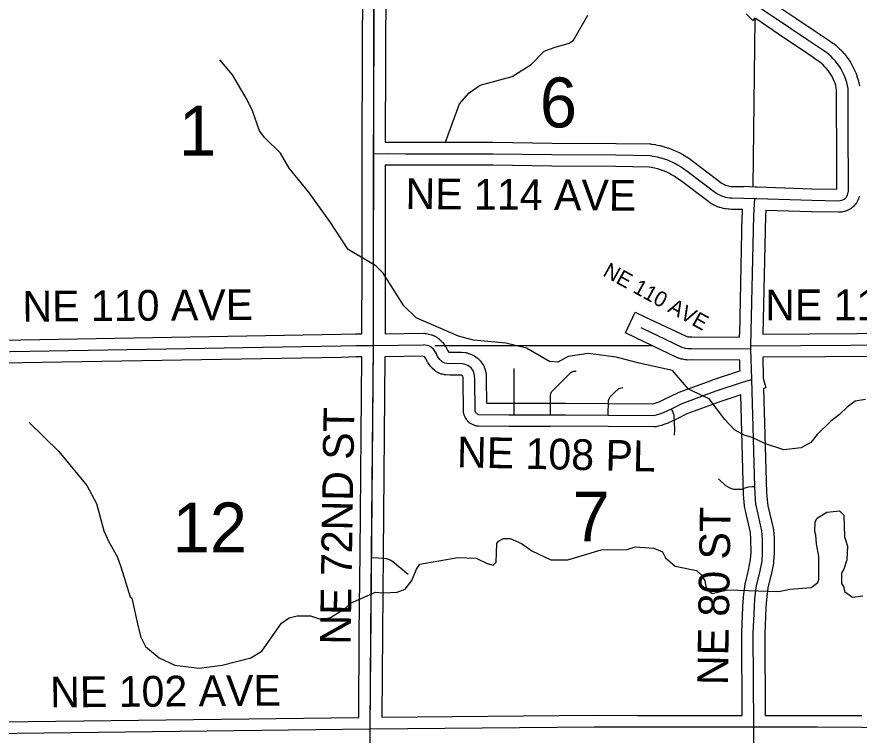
# Model space of a CAD drawing. Extents: x -1403959 to 81668, y -1400582 to 11018.
# Drawn here: x 7880.3 to 8092.3, y 9302.1 to 9483 of the extents above; entities that cross this region are included whole.
import ezdxf

# ---------------------------------------------------------------- set-up
doc = ezdxf.new("R2010")
doc.units = 0
for name, color, linetype in [('tdCiCityDivCarto', 7, 'Continuous'), ('tdCiCoBndryTxt', 7, 'Continuous'), ('tdCiCorpBndryTxt', 7, 'Continuous'), ('tdCiMapFrame', 7, 'Continuous'), ('tdCiRROwnerTxt', 7, 'Continuous'), ('tdCiSectLine', 7, 'Continuous'), ('tdCiUABTitleFrame', 7, 'Continuous'), ('tdCoCityStreetMajor', 7, 'Continuous'), ('tdCoClipBndry', 7, 'Continuous'), ('tdCoSectLinePart', 7, 'Continuous'), ('tdCoSectNmbr', 7, 'Continuous'), ('tdCoSurfBitum', 7, 'Continuous')]:
    doc.layers.add(name, color=color, linetype=linetype)

msp = doc.modelspace()

# ---------------------------------------------------------------- linework, layer by layer
at = {"layer": 'tdCiCityDivCarto'}
for points in [[(8005.44, 9382.78), (8005.44, 9393.11), (8005.44, 9394.44)], [(8014.62, 9382.78), (8014.64, 9387.58), (8014.75, 9388.13), (8014.9, 9388.56), (8015.53, 9389.27), (8019.71, 9393.46), (8019.98, 9393.59), (8020.25, 9393.69), (8020.54, 9393.75), (8020.83, 9393.77), (8021.12, 9393.75)], [(8029.18, 9382.72), (8029.24, 9386.36), (8029.36, 9386.85), (8029.61, 9387.32), (8031.29, 9389.01), (8031.57, 9389.21), (8031.86, 9389.38), (8032.17, 9389.52), (8032.5, 9389.62), (8032.83, 9389.68)]]:
    msp.add_lwpolyline(points, dxfattribs=at)
at = {"layer": 'tdCiCoBndryTxt'}
for points in [[(7968.82, 9207.14), (7969.08, 9275.69), (7969.26, 9303.63), (7969.26, 9303.69), (7969.26, 9303.72), (7969.26, 9303.75), (7969.39, 9327.8), (7969.59, 9347.99), (7970.06, 9400.29), (7970.1, 9420.25), (7970.13, 9448.54), (7970.24, 9492.44), (7970.22, 9506.76), (7970.06, 9528.9), (7970.06, 9529.35), (7970.1, 9534.01), (7970.09, 9534.14), (7969.94, 9564.67), (7970.02, 9578.89), (7970.02, 9601.8)], [(8087.44, 9470.42), (8087.29, 9470.66), (8086.84, 9471.29), (8086.35, 9471.89), (8085.83, 9472.46), (8085.29, 9473.01), (8084.71, 9473.52), (8084.11, 9474), (8082.65, 9474.98), (8079.41, 9477.18), (8075.02, 9480.11), (8067.96, 9484.91), (8067.38, 9485.27), (8066.79, 9485.62), (8066.18, 9485.93), (8065.56, 9486.23)], [(8088.98, 9437.48), (8089.04, 9437.55), (8089.24, 9437.82), (8089.4, 9438.12), (8089.52, 9438.44), (8089.59, 9438.77), (8089.62, 9439.11), (8089.64, 9442.11), (8089.59, 9452.94), (8089.55, 9457.31), (8089.57, 9464.96), (8089.42, 9465.72), (8089.23, 9466.47), (8089.01, 9467.21), (8088.74, 9467.94), (8088.43, 9468.64), (8088.09, 9469.34), (8087.71, 9470.01), (8087.44, 9470.42)], [(7970.13, 9448.54), (7973.81, 9448.6), (7978.12, 9448.55), (7994.37, 9448.53), (8000.09, 9448.55), (8015, 9448.34), (8031.08, 9448.24), (8039.69, 9448.1), (8040.59, 9447.96), (8041.49, 9447.78), (8042.37, 9447.55), (8043.24, 9447.28), (8044.1, 9446.97), (8044.94, 9446.62), (8045.77, 9446.22), (8046.57, 9445.79), (8047.35, 9445.32), (8048.11, 9444.81), (8049.04, 9444.14), (8056.22, 9438.7), (8056.68, 9438.41), (8057.15, 9438.16), (8057.65, 9437.94), (8058.16, 9437.76), (8058.68, 9437.62), (8059.2, 9437.51), (8059.74, 9437.44), (8060.28, 9437.41), (8063.31, 9437.37), (8066.06, 9437.28)], [(8065.1, 9399.43), (8065.1, 9400.2), (8065.82, 9433.03), (8066.06, 9437.28)], [(8066.06, 9437.28), (8066.57, 9437.27), (8080.39, 9436.82), (8087.26, 9436.7), (8087.59, 9436.73), (8087.92, 9436.81), (8088.24, 9436.93), (8088.54, 9437.1), (8088.81, 9437.3), (8088.98, 9437.48)], [(7965.58, 9400.27), (7970.06, 9400.29)], [(8065.1, 9400.2), (8115.44, 9400.49), (8119.02, 9400.41), (8119.6, 9400.29)], [(8065.31, 9391.65), (8065.1, 9399.43), (8065.1, 9399.43)], [(8065.79, 9304.08), (8065.79, 9304.21), (8065.69, 9327.77), (8065.96, 9334.38), (8066.09, 9336.57), (8066.51, 9339.8), (8067.33, 9343.07), (8067.88, 9345.97), (8068.01, 9348.03), (8068.01, 9351.6), (8067.86, 9353.57), (8066.54, 9359.25), (8066.36, 9360.24), (8066.12, 9363.01), (8066.07, 9364.78), (8065.31, 9391.65)], [(7969.26, 9303.69), (7969.26, 9303.69), (8025.64, 9304.22), (8030.47, 9304.21), (8036.5, 9304.19), (8065.79, 9304.21), (8081.82, 9304.19), (8092.98, 9304.15), (8104.03, 9303.97), (8137.9, 9303.88), (8161.01, 9303.96)], [(8065.67, 9207.31), (8065.72, 9215.81), (8065.78, 9223.46), (8065.82, 9231.88), (8065.82, 9236.69), (8065.85, 9241.21), (8065.89, 9246.74), (8065.89, 9251.68), (8065.89, 9257.41), (8065.87, 9262.62), (8065.87, 9270.1), (8065.88, 9275.73), (8065.73, 9283.91), (8065.79, 9304.08)]]:
    msp.add_lwpolyline(points, dxfattribs=at)
at = {"layer": 'tdCiCorpBndryTxt'}
msp.add_lwpolyline([(7873.64, 9398.63), (7961.87, 9400.17), (7965.58, 9400.27)], dxfattribs=at)
at = {"layer": 'tdCiMapFrame'}
msp.add_lwpolyline([(7873.3, 9302.55), (7969.26, 9303.69)], dxfattribs=at)
at = {"layer": 'tdCiRROwnerTxt'}
for points in [[(8037.33, 9404.78), (8047.7, 9399.86), (8048.5, 9399.62), (8049.13, 9399.5), (8050.15, 9399.51), (8065.1, 9399.43)], [(7970.06, 9400.29), (7982.67, 9400.44)], [(7995.96, 9383.11), (7995.63, 9383.68), (7995.57, 9391.72), (7995.53, 9392.7), (7995.21, 9393.82), (7994.64, 9394.63), (7993.78, 9395.2), (7992.91, 9395.59), (7991.85, 9395.71), (7989.47, 9395.65), (7988.53, 9395.72), (7988.06, 9395.82), (7987.37, 9396.17), (7986.76, 9396.7), (7986.21, 9397.47), (7985.86, 9398.28), (7985.13, 9399.3), (7984.56, 9399.81), (7983.97, 9400.13), (7982.67, 9400.44)], [(8005.44, 9382.78), (8014.62, 9382.78), (8018.42, 9382.8), (8029.18, 9382.72), (8040.69, 9382.64), (8041.89, 9382.95), (8043.11, 9383.41), (8045.1, 9384.33), (8047.81, 9385.67), (8056.34, 9388.82), (8063.19, 9391.1), (8065.31, 9391.65)], [(7995.96, 9383.11), (7996.49, 9382.84), (8004.14, 9382.78), (8005.44, 9382.78)]]:
    msp.add_lwpolyline(points, dxfattribs=at)
at = {"layer": 'tdCiSectLine'}
for points in [[(7876.54, 9401.59), (7961.8, 9403.07), (7965.5, 9403.17), (7965.56, 9403.17), (7967.16, 9403.18), (7967.19, 9420.25), (7967.22, 9445.64), (7967.22, 9445.64), (7967.22, 9448.52), (7967.18, 9451.39), (7967.23, 9451.39), (7967.23, 9451.44), (7967.23, 9451.44), (7967.34, 9492.44)], [(7973.14, 9492.44), (7973.04, 9451.49), (7973.76, 9451.5), (7973.81, 9451.5), (7973.84, 9451.5), (7978.14, 9451.45), (7994.37, 9451.43), (8000.08, 9451.45), (8000.09, 9451.45), (8000.14, 9451.45), (8015.03, 9451.24), (8031.1, 9451.14), (8031.13, 9451.14), (8039.74, 9451), (8039.88, 9451), (8040.07, 9450.98), (8040.14, 9450.97), (8041.04, 9450.83), (8041.16, 9450.81), (8041.18, 9450.8), (8042.07, 9450.62), (8042.21, 9450.59), (8043.09, 9450.36), (8043.12, 9450.35), (8043.23, 9450.32), (8044.1, 9450.05), (8044.18, 9450.03), (8044.23, 9450.01), (8045.09, 9449.7), (8045.21, 9449.65), (8045.22, 9449.64), (8046.07, 9449.29), (8046.2, 9449.23), (8047.02, 9448.84), (8047.05, 9448.82), (8047.15, 9448.78), (8047.95, 9448.34), (8048.02, 9448.3), (8048.07, 9448.27), (8048.85, 9447.8), (8048.97, 9447.73), (8048.97, 9447.73), (8049.73, 9447.22), (8049.8, 9447.17), (8050.73, 9446.5), (8050.79, 9446.45), (8057.87, 9441.09), (8058.13, 9440.93), (8058.42, 9440.77), (8058.72, 9440.64), (8059.03, 9440.53), (8059.35, 9440.44), (8059.68, 9440.38), (8060, 9440.33), (8060.38, 9440.31), (8063.25, 9440.27), (8063.25, 9440.27), (8063.32, 9440.27), (8063.33, 9440.35), (8066.19, 9440.18), (8066.66, 9440.17), (8066.66, 9440.17), (8069.05, 9440.1), (8069.05, 9440.09), (8080.46, 9439.72), (8086.72, 9439.61)], [(8069.59, 9487.31), (8076.64, 9482.52), (8081.02, 9479.59), (8081.03, 9479.58), (8084.27, 9477.39), (8085.73, 9476.41), (8085.87, 9476.31), (8085.92, 9476.27), (8086.52, 9475.79), (8086.62, 9475.7), (8086.64, 9475.69), (8087.22, 9475.17), (8087.33, 9475.06), (8087.88, 9474.52), (8087.89, 9474.51), (8087.99, 9474.4), (8088.51, 9473.83), (8088.53, 9473.8), (8088.61, 9473.71), (8089.09, 9473.11), (8089.14, 9473.05), (8089.19, 9472.98), (8089.64, 9472.36), (8089.7, 9472.27), (8089.73, 9472.23), (8090.15, 9471.58), (8090.22, 9471.46), (8090.23, 9471.44), (8090.61, 9470.77), (8090.68, 9470.63), (8091.03, 9469.94), (8091.03, 9469.93), (8091.1, 9469.8), (8091.4, 9469.09), (8091.42, 9469.05), (8091.46, 9468.94), (8091.73, 9468.22), (8091.75, 9468.14), (8091.78, 9468.07), (8092.01, 9467.33), (8092.04, 9467.22), (8092.05, 9467.18), (8092.24, 9466.43), (8092.27, 9466.29), (8092.27, 9466.28), (8092.42, 9465.52)], [(8086.72, 9439.61), (8086.74, 9442.12), (8086.69, 9452.92), (8086.64, 9457.28), (8086.64, 9457.31), (8086.64, 9457.32), (8086.67, 9464.69), (8086.59, 9465.09), (8086.44, 9465.69), (8086.26, 9466.28), (8086.04, 9466.86), (8085.8, 9467.42), (8085.52, 9467.97), (8085.22, 9468.51), (8084.89, 9469.03), (8084.53, 9469.52), (8084.14, 9470), (8083.73, 9470.46), (8083.29, 9470.9), (8082.83, 9471.31), (8082.39, 9471.66), (8081.03, 9472.57), (8081.03, 9472.58), (8077.79, 9474.77), (8073.41, 9477.7), (8073.39, 9477.71), (8066.37, 9482.48), (8066.1, 9482.65), (8065.58, 9482.12), (8063.92, 9483.77)], [(8040.34, 9385.55), (8041.01, 9385.72), (8041.98, 9386.09), (8043.85, 9386.95), (8046.53, 9388.27), (8046.53, 9388.28), (8046.7, 9388.35), (8046.81, 9388.4), (8055.34, 9391.54), (8055.41, 9391.57), (8055.43, 9391.57), (8062.28, 9393.85), (8062.34, 9393.87), (8062.33, 9394.47), (8062.33, 9394.47), (8062.27, 9396.52), (8062.2, 9396.52), (8062.2, 9396.54), (8050.16, 9396.6), (8049.15, 9396.59), (8049.13, 9396.59), (8048.94, 9396.6), (8048.75, 9396.62), (8048.57, 9396.65), (8047.94, 9396.77), (8047.93, 9396.77), (8047.74, 9396.82), (8047.64, 9396.84), (8046.85, 9397.09), (8046.77, 9397.11), (8046.59, 9397.18), (8046.46, 9397.24), (8036.09, 9402.16), (8033.47, 9403.41), (8035.96, 9408.65), (8038.58, 9407.41), (8048.76, 9402.57), (8049.2, 9402.44), (8049.39, 9402.4), (8050.13, 9402.41), (8050.15, 9402.41), (8050.17, 9402.41), (8062.18, 9402.34), (8062.18, 9403.08), (8062.2, 9403.08), (8062.2, 9403.1), (8062.26, 9403.1), (8062.92, 9433.1), (8062.93, 9433.19), (8063, 9434.47), (8060.23, 9434.51), (8060.12, 9434.52), (8059.58, 9434.55), (8059.55, 9434.55), (8059.37, 9434.56), (8058.84, 9434.63), (8058.82, 9434.63), (8058.64, 9434.66), (8058.63, 9434.67), (8058.1, 9434.77), (8057.92, 9434.81), (8057.9, 9434.82), (8057.38, 9434.97), (8057.22, 9435.01), (8057.18, 9435.03), (8056.67, 9435.21), (8056.54, 9435.26), (8056.48, 9435.29), (8055.98, 9435.51), (8055.87, 9435.56), (8055.79, 9435.6), (8055.32, 9435.85), (8055.23, 9435.9), (8055.14, 9435.96), (8054.68, 9436.24), (8054.61, 9436.29), (8054.47, 9436.39), (8047.32, 9441.8), (8046.46, 9442.42), (8045.79, 9442.87), (8045.13, 9443.27), (8044.45, 9443.63), (8043.76, 9443.97), (8043.05, 9444.26), (8042.32, 9444.53), (8041.58, 9444.76), (8040.84, 9444.95), (8040.08, 9445.1), (8039.44, 9445.2), (8031.05, 9445.34), (8014.99, 9445.44), (8014.96, 9445.44), (8000.08, 9445.65), (7994.38, 9445.63), (7994.37, 9445.63), (7994.36, 9445.63), (7978.12, 9445.65), (7978.09, 9445.65), (7973.82, 9445.7), (7973.03, 9445.69), (7973, 9420.24), (7973, 9420.24), (7972.97, 9403.23), (7982.64, 9403.34), (7982.67, 9403.34), (7982.86, 9403.33), (7983.05, 9403.31), (7983.24, 9403.28), (7983.34, 9403.26), (7984.64, 9402.96), (7984.72, 9402.94), (7984.91, 9402.88), (7985.08, 9402.81), (7985.26, 9402.74), (7985.38, 9402.67), (7985.97, 9402.35), (7986.01, 9402.32), (7986.18, 9402.22), (7986.33, 9402.11), (7986.48, 9401.99), (7986.5, 9401.97), (7987.07, 9401.46), (7987.18, 9401.35), (7987.31, 9401.21), (7987.43, 9401.07), (7987.49, 9400.99), (7988.22, 9399.98), (7988.28, 9399.89), (7988.38, 9399.73), (7988.47, 9399.57), (7988.54, 9399.42), (7988.76, 9398.89), (7988.92, 9398.66), (7988.99, 9398.6), (7989, 9398.59), (7989.54, 9398.55), (7991.78, 9398.61), (7991.85, 9398.61), (7992.04, 9398.61), (7992.18, 9398.59), (7993.24, 9398.47), (7993.29, 9398.46), (7993.47, 9398.43), (7993.66, 9398.39), (7993.84, 9398.34), (7994.02, 9398.27), (7994.08, 9398.24), (7994.96, 9397.86), (7995.07, 9397.8), (7995.23, 9397.71), (7995.39, 9397.62), (7996.25, 9397.05), (7996.25, 9397.04), (7996.4, 9396.93), (7996.55, 9396.81), (7996.69, 9396.68), (7996.82, 9396.55), (7996.94, 9396.4), (7997.01, 9396.3), (7997.58, 9395.48), (7997.62, 9395.43), (7997.72, 9395.27), (7997.81, 9395.1), (7997.89, 9394.93), (7997.95, 9394.75), (7997.99, 9394.63), (7998.32, 9393.51), (7998.33, 9393.45), (7998.38, 9393.27), (7998.41, 9393.08), (7998.43, 9392.89), (7998.43, 9392.82), (7998.47, 9391.84), (7998.47, 9391.75), (7998.52, 9385.73), (8004.15, 9385.69), (8014.61, 9385.69), (8018.4, 9385.71), (8018.42, 9385.71), (8018.44, 9385.71), (8029.2, 9385.62), (8040.34, 9385.55)], [(8092.36, 9437.83), (8092.33, 9437.69), (8092.27, 9437.5), (8092.25, 9437.43), (8092.13, 9437.12), (8092.09, 9437.01), (8092.01, 9436.83), (8091.96, 9436.74), (8091.8, 9436.44), (8091.76, 9436.37), (8091.66, 9436.21), (8091.58, 9436.1), (8091.38, 9435.83), (8091.35, 9435.78), (8091.22, 9435.63), (8091.12, 9435.51), (8090.88, 9435.27), (8090.86, 9435.25), (8090.72, 9435.12), (8090.57, 9435), (8090.3, 9434.79), (8090.15, 9434.68), (8089.99, 9434.58), (8089.96, 9434.57), (8089.67, 9434.4), (8089.52, 9434.33), (8089.35, 9434.25), (8089.3, 9434.23), (8088.98, 9434.1), (8088.86, 9434.06), (8088.68, 9434), (8088.59, 9433.98), (8088.26, 9433.9), (8088.16, 9433.88), (8087.97, 9433.85), (8087.86, 9433.84), (8087.52, 9433.81), (8087.45, 9433.8), (8087.26, 9433.8), (8087.21, 9433.8), (8080.34, 9433.92), (8080.29, 9433.92), (8068.8, 9434.29), (8068.72, 9432.92), (8068.07, 9403.12), (8115.43, 9403.4)], [(7876.2, 9305.49), (7966.33, 9306.55), (7966.33, 9306.56), (7966.38, 9306.56), (7966.49, 9327.81), (7966.49, 9327.83), (7966.69, 9348.01), (7967.13, 9397.38), (7965.62, 9397.37), (7961.95, 9397.27), (7961.92, 9397.27), (7876.54, 9395.78)], [(7972.18, 9306.62), (8025.62, 9307.13), (8025.64, 9307.13), (8025.65, 9307.13), (8036.5, 9307.09), (8062.88, 9307.11), (8062.79, 9327.76), (8062.79, 9327.77), (8062.79, 9327.89), (8063.06, 9334.5), (8063.06, 9334.56), (8063.19, 9336.74), (8063.19, 9336.76), (8063.21, 9336.94), (8063.63, 9340.18), (8063.63, 9340.18), (8063.66, 9340.37), (8063.7, 9340.5), (8064.49, 9343.69), (8065, 9346.34), (8065.11, 9348.12), (8065.1, 9351.49), (8064.99, 9353.13), (8063.72, 9358.59), (8063.7, 9358.68), (8063.69, 9358.72), (8063.51, 9359.72), (8063.48, 9359.87), (8063.47, 9359.99), (8063.22, 9362.76), (8063.22, 9362.82), (8063.21, 9362.93), (8062.51, 9387.81), (8057.3, 9386.08), (8048.96, 9383), (8046.39, 9381.73), (8046.39, 9381.73), (8046.31, 9381.69), (8044.32, 9380.78), (8044.22, 9380.73), (8044.15, 9380.7), (8042.93, 9380.24), (8042.82, 9380.2), (8042.64, 9380.14), (8042.61, 9380.13), (8041.41, 9379.83), (8041.26, 9379.8), (8041.07, 9379.76), (8040.88, 9379.75), (8040.69, 9379.74), (8040.67, 9379.74), (8029.16, 9379.82), (8029.16, 9379.82), (8018.41, 9379.9), (8014.63, 9379.88), (8014.62, 9379.88), (8004.14, 9379.88), (8004.12, 9379.88), (7996.46, 9379.94), (7996.3, 9379.95), (7996.11, 9379.97), (7995.92, 9380), (7995.74, 9380.04), (7995.55, 9380.1), (7995.38, 9380.16), (7995.2, 9380.24), (7995.19, 9380.25), (7994.66, 9380.51), (7994.51, 9380.6), (7994.35, 9380.7), (7994.19, 9380.81), (7994.05, 9380.93), (7993.91, 9381.06), (7993.78, 9381.2), (7993.66, 9381.34), (7993.55, 9381.5), (7993.45, 9381.66), (7993.44, 9381.67), (7993.11, 9382.24), (7993.03, 9382.4), (7992.95, 9382.57), (7992.88, 9382.75), (7992.83, 9382.93), (7992.79, 9383.11), (7992.76, 9383.3), (7992.74, 9383.49), (7992.73, 9383.66), (7992.67, 9391.65), (7992.65, 9392.23), (7992.56, 9392.53), (7992.38, 9392.65), (7992.14, 9392.76), (7991.72, 9392.8), (7989.55, 9392.75), (7989.47, 9392.75), (7989.28, 9392.75), (7989.25, 9392.75), (7988.31, 9392.83), (7988.15, 9392.84), (7987.96, 9392.87), (7987.91, 9392.88), (7987.44, 9392.99), (7987.31, 9393.02), (7987.13, 9393.07), (7986.95, 9393.14), (7986.78, 9393.22), (7986.76, 9393.23), (7986.07, 9393.57), (7985.92, 9393.65), (7985.76, 9393.75), (7985.6, 9393.87), (7985.47, 9393.97), (7984.86, 9394.5), (7984.85, 9394.51), (7984.71, 9394.64), (7984.58, 9394.78), (7984.46, 9394.93), (7984.39, 9395.02), (7983.84, 9395.79), (7983.8, 9395.86), (7983.7, 9396.02), (7983.61, 9396.19), (7983.54, 9396.33), (7983.32, 9396.85), (7982.96, 9397.35), (7982.9, 9397.4), (7982.35, 9397.53), (7972.98, 9397.42), (7972.98, 9397.4), (7972.96, 9397.4), (7972.96, 9397.38), (7972.94, 9397.38), (7972.49, 9347.96), (7972.49, 9347.96), (7972.3, 9327.78), (7972.18, 9306.62)], [(8115.42, 9397.59), (8068.06, 9397.31), (8068.2, 9392.06), (8068.85, 9389.57), (8068.27, 9389.42), (8069.01, 9363.18), (8069.24, 9360.63), (8069.38, 9359.84), (8070.69, 9354.22), (8070.71, 9354.13), (8070.74, 9353.94), (8070.76, 9353.77), (8070.9, 9351.8), (8070.9, 9351.79), (8070.91, 9351.6), (8070.91, 9348.04), (8070.91, 9348.03), (8070.91, 9347.85), (8070.78, 9345.79), (8070.78, 9345.78), (8070.76, 9345.59), (8070.73, 9345.43), (8070.18, 9342.52), (8070.17, 9342.5), (8070.14, 9342.36), (8069.37, 9339.26), (8068.98, 9336.29), (8068.85, 9334.24), (8068.6, 9327.72), (8068.68, 9307.12), (8068.68, 9307.11), (8068.69, 9307.11), (8068.69, 9307.11), (8081.82, 9307.09), (8081.83, 9307.09), (8092.99, 9307.05)]]:
    msp.add_lwpolyline(points, dxfattribs=at)
at = {"layer": 'tdCiUABTitleFrame'}
for points in [[(8045.88, 9377.63), (8045.91, 9379.05), (8045.79, 9382.59), (8045.52, 9383.38), (8045.1, 9384.33)], [(8056.94, 9366.7), (8058.68, 9365.02), (8059.59, 9364.5), (8060.19, 9364.26), (8060.66, 9364.11), (8061.33, 9364.05), (8062.05, 9364.03), (8062.74, 9364.09), (8063.35, 9364.3), (8064.16, 9364.56), (8064.6, 9364.68), (8065.41, 9364.72), (8066.06, 9364.78)], [(8066.06, 9364.78), (8066.07, 9364.78)], [(7969.58, 9346.82), (7971.22, 9346.8), (7972.41, 9346.73), (7973.28, 9346.6), (7974.22, 9346.25), (7974.91, 9345.85), (7976.41, 9344.59), (7978.81, 9342.63)]]:
    msp.add_lwpolyline(points, dxfattribs=at)
at = {"layer": 'tdCoCityStreetMajor'}
for points in [[(8066.08, 9482.63), (8065.56, 9440.19)], [(7985.54, 9400.28), (8040.15, 9400.22)]]:
    msp.add_lwpolyline(points, dxfattribs=at)
at = {"layer": 'tdCoClipBndry'}
msp.add_lwpolyline([(7968.28, 9063.1), (7968.42, 9110.3), (7968.79, 9207.14), (7969.23, 9303.63), (7970.03, 9400.29), (7970.19, 9506.76), (7969.99, 9601.92), (7971.59, 9698.12), (7971.44, 9794.47), (7971.7, 9890.85), (7972.52, 9987.49), (7972.94, 10083.31)], dxfattribs=at)
at = {"layer": 'tdCoSurfBitum'}
for points in [[(7988.21, 9451.48), (7991.71, 9461.1), (7994.15, 9463.85), (7996.9, 9465.84), (8004.99, 9467.98), (8009.72, 9471.04), (8013.07, 9474.4), (8015.52, 9475.32), (8019.33, 9476.39), (8020.4, 9477.15), (8024.06, 9483.42)], [(8093.94, 9386.68), (8091.35, 9386.22), (8089.36, 9384.7), (8087.38, 9382.86), (8085.24, 9381.18), (8081.73, 9377.82), (8080.21, 9375.83), (8077.77, 9374.46), (8073.34, 9374), (8068.76, 9375.52), (8065.4, 9377.04), (8063.41, 9377.65), (8060.97, 9379.03), (8058.52, 9381.62), (8054.54, 9386.81), (8049.35, 9389.24), (8045.37, 9393.97), (8036.97, 9395.8), (8031.17, 9397.32), (8024.15, 9398.23), (8019.11, 9397.46), (8016.51, 9396.09), (8014.37, 9396.24), (8008.57, 9399.59), (8003.38, 9400.81), (7995.28, 9401.57), (7991.46, 9402.63), (7980.77, 9407.2), (7977.71, 9410.25), (7972.51, 9418.49), (7970.68, 9420.32), (7963.65, 9424.44), (7959.06, 9431.46), (7953.71, 9438.93), (7948.82, 9444.88), (7946.68, 9448.7), (7942.7, 9452.51), (7941.33, 9454.34), (7939.64, 9459.38), (7938.26, 9462.13), (7934.59, 9468.38), (7931.38, 9472.2)], [(7883.37, 9380.87), (7890.86, 9373.55), (7897.9, 9365), (7900.34, 9360.42), (7902.18, 9353.56), (7903.41, 9350.81), (7905.55, 9347.15), (7906.47, 9344.55), (7908.77, 9336.92), (7909.23, 9336.62), (7910.82, 9329.39), (7911.45, 9326.78), (7912.69, 9324.48), (7916.08, 9321.56), (7920.08, 9319.71), (7926.19, 9318.95), (7931.99, 9319.72), (7939.16, 9321.56), (7941.91, 9323.24), (7946.87, 9330.33), (7948.86, 9331.7), (7950.84, 9332.16), (7954.2, 9332.17), (7956.95, 9331.26), (7959.24, 9331.72), (7963.06, 9334.16), (7964.28, 9335.39), (7970.55, 9338.14), (7972.53, 9337.99), (7976.05, 9338.15), (7978.03, 9338.92), (7979.71, 9341.05), (7980.93, 9343.96), (7981.69, 9345.18), (7991.32, 9346.87), (7995.9, 9346.72), (7998.65, 9345.35), (8000.18, 9344.9), (8000.94, 9345.66), (8001.09, 9350.39), (8001.55, 9351), (8002.77, 9351.62), (8004.45, 9351.62), (8007.36, 9350.4), (8009.95, 9348.57), (8014.69, 9346.29), (8018.97, 9346.29), (8027.37, 9348.75), (8033.94, 9348.91), (8035.93, 9349.52), (8040.66, 9349.22), (8042.8, 9348.31), (8043.57, 9346.78), (8046.01, 9344.65), (8051.36, 9343.59), (8052.59, 9342.52), (8053.5, 9340.99), (8053.81, 9339.16), (8054.73, 9338.24), (8055.34, 9337.79), (8059.16, 9338.71), (8072.14, 9338.26), (8074.89, 9338.88), (8080.24, 9339.34), (8081.92, 9340.56), (8082.22, 9341.33), (8082.22, 9347.13), (8081.61, 9350.34), (8081.45, 9352.48), (8081.15, 9353.39), (8081.3, 9355.84), (8081.76, 9356.75), (8084.2, 9358.28), (8087.4, 9358.59), (8088.47, 9357.52), (8088.63, 9352.03), (8089.4, 9349.74), (8089.25, 9346.23), (8088.49, 9343.94), (8087.88, 9343.02), (8087.88, 9340.27), (8088.49, 9339.36), (8088.65, 9338.29), (8090.63, 9336.91), (8093.23, 9337.22)]]:
    msp.add_lwpolyline(points, dxfattribs=at)

# ---------------------------------------------------------------- texts
at = {"layer": 'tdCoSectLinePart'}
for s, height, rotation, p in [('6', 12.57, 0.0017, (8011.95, 9455.17)), ('1', 12.57, 0.0009, (7921.1, 9448.04)), ('7', 12.57, 0.0017, (8020.17, 9350.89)), ('12', 12.575, 0.0009, (7919.5, 9348.13))]:
    msp.add_text(s, height=height, rotation=rotation, dxfattribs=at).set_placement(p)
at = {"layer": 'tdCoSectNmbr'}
for s, height, rotation, p in [('NE 114 AVE', 7.738, 359.5518, (7978.1, 9434.64)), ('NE 110 AVE', 3.869, 331.0373, (8027.57, 9417.95)), ('NE 110 AVE', 7.738, 0.4584, (7881.7, 9406.24)), ('NE 110 AVE', 7.738, 0.0432, (8068.67, 9406.61)), ('NE 72ND ST', 7.738, 89.0897, (7964.3, 9324.86)), ('NE 108 PL', 7.738, 358.758, (7991.02, 9369.58)), ('NE 80 ST', 7.738, 89.102, (8059.29, 9314.68)), ('NE 102 AVE', 7.738, 0.4609, (7888.68, 9309.09))]:
    msp.add_text(s, height=height, rotation=rotation, dxfattribs=at).set_placement(p)

doc.saveas('drawing.dxf')
